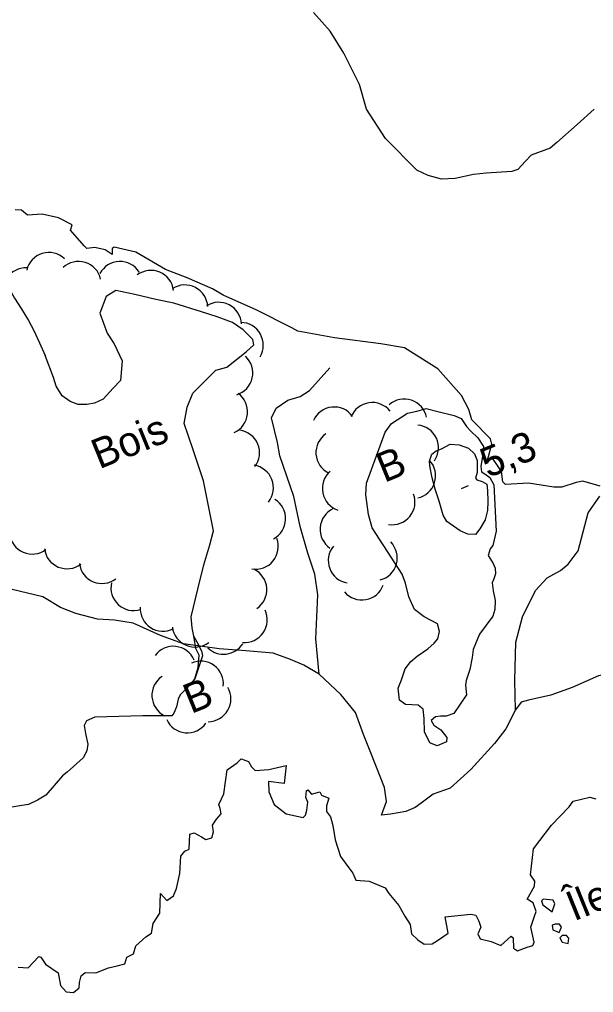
# Model space of a CAD drawing. Extents: x 362852 to 366875, y 5563573 to 5566479.
# Drawn here: x 363291.9 to 363367.7, y 5564351.2 to 5564479.6 of the extents above; entities that cross this region are included whole.
import ezdxf

# ---------------------------------------------------------------- set-up
doc = ezdxf.new("R2010")
doc.units = 0
for name, color, linetype in [('Niveau 2', 7, 'Continuous'), ('Niveau 22', 7, 'Continuous'), ('Niveau 3', 7, 'Continuous'), ('Niveau 4', 7, 'Continuous'), ('Niveau 44', 7, 'Continuous'), ('Niveau 8', 7, 'Continuous')]:
    doc.layers.add(name, color=color, linetype=linetype)

msp = doc.modelspace()

# ---------------------------------------------------------------- linework, layer by layer
at = {"layer": 'Niveau 2'}
for points in [[(363290.2, 5564444.75), (363291.27, 5564442.82), (363292.14, 5564441.49), (363293.12, 5564439.89), (363293.81, 5564438.55), (363294.56, 5564436.92), (363295.3, 5564435.29)], [(363315.05, 5564392.61), (363315.52, 5564394.09), (363315.66, 5564395.72), (363315.22, 5564396.6), (363315, 5564398.01), (363314.7, 5564399.33), (363314.59, 5564400.79), (363315.45, 5564404.41), (363316.24, 5564407.62), (363317.06, 5564410.29), (363317.54, 5564412.12), (363316.22, 5564418.71), (363314.81, 5564422.95), (363313.66, 5564426.29), (363314.06, 5564428.47), (363314.8, 5564430.29), (363317.85, 5564433.32), (363319.31, 5564433.74), (363321.85, 5564435.75), (363322.84, 5564436.67), (363322.73, 5564437.38), (363321.44, 5564438.66), (363320.03, 5564439.63), (363318.03, 5564440.36), (363315.93, 5564441.04), (363312.32, 5564442.16), (363309.92, 5564442.66), (363307.14, 5564443.31), (363304.66, 5564443.83), (363303.37, 5564443.04), (363302.52, 5564440.87), (363303.51, 5564438.21), (363304.41, 5564436.83), (363305.48, 5564434.58), (363305.25, 5564431.98), (363304.3, 5564430.95), (363302.97, 5564429.51), (363301.81, 5564428.97), (363300.82, 5564428.8), (363299.68, 5564428.82), (363298.64, 5564429.2), (363297.58, 5564429.95), (363296.78, 5564431.24), (363296.44, 5564432.36), (363295.3, 5564435.29)], [(363342.83, 5564393.93), (363343.57, 5564394.87), (363344.39, 5564395.59), (363345.8, 5564396.56), (363346.63, 5564397.28), (363347.13, 5564397.87), (363347.35, 5564398.84), (363347.11, 5564399.87), (363345.35, 5564400.76), (363344.07, 5564401.73), (363343.3, 5564403.41), (363342.85, 5564405.23), (363342.41, 5564406.42), (363341.47, 5564407.91), (363338.46, 5564412.54), (363337.98, 5564414.28), (363337.64, 5564416.9), (363337.74, 5564418.44), (363340.18, 5564425.17), (363341.03, 5564426.28), (363343.14, 5564427.67)], [(363343.14, 5564427.67), (363344.35, 5564427.93), (363345.59, 5564428.26), (363347.12, 5564427.9), (363349.29, 5564427.37), (363350.22, 5564426.95), (363350.9, 5564425.92), (363351.48, 5564425.28), (363352.41, 5564424.42), (363353.14, 5564423.28), (363353.14, 5564422.53), (363352.98, 5564421.71), (363352.81, 5564420.63), (363352.91, 5564419.93), (363353.34, 5564419.67), (363353.98, 5564419.18), (363354.51, 5564418.22)], [(363348.74, 5564423.57), (363349.97, 5564423.46), (363351.16, 5564423.02), (363351.96, 5564422.29), (363352.34, 5564421.39), (363352.32, 5564419.81), (363352.11, 5564419.1), (363352.28, 5564418.86), (363352.99, 5564418.65), (363353.59, 5564418.28), (363353.69, 5564417.44), (363353.72, 5564416.02), (363353.67, 5564414.81), (363353.38, 5564413.56), (363352.68, 5564412.39), (363352.11, 5564411.65), (363351.11, 5564411.67), (363350.1, 5564412.12), (363348.32, 5564413.38), (363347.86, 5564414.18), (363347.33, 5564416.03), (363346.79, 5564417.62), (363346.4, 5564419.14), (363346.06, 5564420.69), (363346.05, 5564421.31), (363346.35, 5564422.25), (363346.92, 5564422.68), (363347.61, 5564422.97), (363348.74, 5564423.57)], [(363354.51, 5564418.22), (363354.83, 5564412.08), (363354.37, 5564410.19), (363354.06, 5564409.75), (363353.79, 5564408.88), (363354.42, 5564407.83), (363354.69, 5564407.19), (363354.75, 5564406.46), (363354.52, 5564405.8), (363354.3, 5564405.27), (363354.44, 5564404.2), (363354.72, 5564402.94), (363354.67, 5564401.73), (363354.4, 5564400.86), (363352.64, 5564398.49), (363351.8, 5564396.45), (363351.68, 5564395.4), (363351.35, 5564393.81), (363350.89, 5564392.36), (363350.77, 5564391.75), (363350.92, 5564390.5), (363349.26, 5564388.04), (363348.22, 5564387.67), (363347.47, 5564387.67), (363346.82, 5564387.58), (363346.27, 5564387.1), (363346.59, 5564386.48), (363347.53, 5564385.88), (363348.34, 5564384.84), (363348.26, 5564384.3), (363347.05, 5564383.73), (363346.07, 5564384.13), (363345.39, 5564385.6), (363345.35, 5564387.34), (363345.2, 5564388.6), (363344.53, 5564389.13), (363342.88, 5564389.19), (363342.06, 5564389.79), (363341.91, 5564391.35), (363342.32, 5564392.46), (363342.83, 5564393.93)], [(363314.96, 5564398.18), (363315.32, 5564397.49), (363315.94, 5564396.31), (363316.1, 5564395.62), (363315.05, 5564392.61), (363313.79, 5564391.14), (363313.12, 5564390.48), (363312.85, 5564389.93), (363312.65, 5564388.91), (363312.32, 5564388.07), (363312.03, 5564387.7), (363308.2, 5564387.72), (363301.89, 5564387.52), (363300.77, 5564387.05), (363300.47, 5564386.42), (363300.66, 5564385.37), (363300.93, 5564383.98), (363300.8, 5564383.11), (363300.32, 5564382.16), (363298.22, 5564380.27), (363297.62, 5564379.77)], [(363297.62, 5564379.77), (363295.43, 5564377.22), (363294.33, 5564376.57), (363293.12, 5564376), (363292.23, 5564375.88), (363288.02, 5564375.17)]]:
    msp.add_lwpolyline(points, dxfattribs=at)
at = {"layer": 'Niveau 22'}
for points in [[(363331.46, 5564393.19), (363331.05, 5564397.86), (363331.29, 5564403.68), (363330.9, 5564406.4), (363329.99, 5564409.16), (363328.98, 5564412.69), (363328.13, 5564416.67), (363326.28, 5564422.03), (363325.98, 5564423.79), (363325.2, 5564427.04), (363325.82, 5564428.3), (363327.33, 5564429.37), (363328.95, 5564429.86), (363330.22, 5564430.64), (363332.89, 5564433.65)], [(363357.38, 5564388.52), (363357.3, 5564392.37), (363357.44, 5564397.45), (363358.3, 5564400.76), (363360, 5564404.25), (363361.58, 5564405.91), (363363.32, 5564406.89), (363364.33, 5564407.75), (363365.64, 5564409.49), (363366.99, 5564414.5), (363368.53, 5564416.71)], [(363339.72, 5564374.62), (363340.35, 5564376.39), (363340.11, 5564378.25), (363338.29, 5564382.83), (363337.34, 5564385.25), (363336.28, 5564388.13), (363334.33, 5564390.51), (363331.46, 5564393.19), (363329.44, 5564394.42), (363327.69, 5564395.13), (363325.41, 5564396), (363321.81, 5564396.31), (363318.28, 5564396.54), (363313.58, 5564397.23), (363310.53, 5564398.3), (363306.95, 5564399.93), (363304.45, 5564400.32), (363302.23, 5564400.47), (363299.35, 5564401.2), (363297.36, 5564402), (363295.02, 5564403.4), (363290.97, 5564404.39)], [(363387.36, 5564396.39), (363384.78, 5564395.89), (363380.81, 5564394.94), (363377.18, 5564393.6), (363373.1, 5564393.53), (363370.75, 5564393.48), (363368.34, 5564392.97), (363364.87, 5564391.44), (363362.06, 5564390.45), (363359.09, 5564389.79), (363358.15, 5564389.53), (363357.38, 5564388.52), (363356.11, 5564385.98), (363354.61, 5564384.04), (363351.47, 5564380.64), (363348.74, 5564378.17), (363346.51, 5564377.36), (363344.95, 5564376.19), (363344.13, 5564375.6), (363342.92, 5564375.08), (363340.87, 5564374.73), (363339.72, 5564374.62)]]:
    msp.add_lwpolyline(points, dxfattribs=at)
at = {"layer": 'Niveau 3'}
msp.add_line((363350.24, 5564417.71), (363351.2, 5564418.1), dxfattribs=at)
at = {"layer": 'Niveau 4'}
for points in [[(363367.76, 5564467.76), (363365.53, 5564465.75), (363362.83, 5564463.36), (363361.95, 5564462.62), (363359.44, 5564461.69), (363358.69, 5564460.94), (363357.71, 5564459.83), (363356.89, 5564459.55), (363353.53, 5564459.33), (363351.83, 5564459.18), (363349.43, 5564458.62), (363347.63, 5564458.55), (363345.87, 5564459.01), (363344.37, 5564459.75), (363340.23, 5564463.92), (363337.73, 5564467.77), (363336.8, 5564471.03), (363334.74, 5564475.19), (363332.91, 5564478.06), (363330.73, 5564480.54)], [(363368.55, 5564418.02), (363366.26, 5564418.69), (363365.39, 5564418.51), (363363.51, 5564417.91), (363362.45, 5564417.9), (363359.08, 5564418.44), (363356.08, 5564418.25), (363355.69, 5564418.58), (363355.55, 5564419.97), (363355.1, 5564420.6), (363354.44, 5564421.58), (363353.67, 5564421.44), (363354.28, 5564423.58), (363354.07, 5564424.25), (363351.61, 5564426.8), (363351.23, 5564428.15), (363350.27, 5564430), (363347.15, 5564433.53), (363342.74, 5564436.26), (363339.61, 5564436.83), (363333.51, 5564437.6), (363328.68, 5564438.47), (363327.86, 5564438.94), (363323.24, 5564441.27), (363318.82, 5564443.25), (363317.4, 5564444.09), (363314.04, 5564445.51), (363311.18, 5564446.63), (363307.28, 5564448.89), (363304.42, 5564449.57), (363304.17, 5564449.41), (363304.15, 5564448.58), (363303.25, 5564449.21), (363301.87, 5564449.51), (363300.8, 5564449.37), (363300.46, 5564449.73), (363298.65, 5564451.8), (363298.9, 5564452.53), (363297.07, 5564453.46), (363294.92, 5564453.94), (363292.97, 5564453.81), (363292.2, 5564454.43), (363291.35, 5564454.51)], [(363291.76, 5564354.53), (363293.1, 5564354.47), (363294.5, 5564355.93), (363294.73, 5564355.84), (363295.37, 5564354.92), (363297.03, 5564353.79), (363297.36, 5564352.11), (363298.09, 5564351.28), (363299.07, 5564351.19), (363299.81, 5564351.82), (363299.83, 5564352.52), (363300.09, 5564353.38), (363300.59, 5564353.84), (363301.99, 5564353.8), (363303.67, 5564354.45), (363304.8, 5564354.73), (363305.83, 5564354.98), (363306.1, 5564355.84), (363306.98, 5564356.28), (363307.29, 5564357.35), (363308.61, 5564358.53), (363309.34, 5564359.03), (363309.56, 5564360.31), (363310.43, 5564361.68), (363310.55, 5564364.25), (363311.37, 5564363.33), (363312.24, 5564363.95), (363312.64, 5564364.94), (363313.08, 5564366.88), (363313.24, 5564369.21), (363313.77, 5564369.87), (363314.31, 5564370.1), (363314.41, 5564372.09), (363314.97, 5564372.26), (363315.95, 5564371.73), (363316.52, 5564371.41), (363317.31, 5564371.61), (363317.55, 5564372.4), (363317.42, 5564373.29), (363317.92, 5564374.07), (363318.56, 5564374.78), (363318.4, 5564375.46), (363318.23, 5564376.02), (363318.89, 5564377.43), (363319.33, 5564380.57), (363320.64, 5564381.49), (363321.17, 5564382.03), (363322.13, 5564381.68), (363322.55, 5564380.98), (363323.01, 5564380.48), (363324.84, 5564380.62), (363327.13, 5564381.14), (363326.87, 5564378.77), (363324.81, 5564379.04), (363324.83, 5564377.66), (363325.52, 5564376), (363327.1, 5564374.78), (363329.38, 5564374.29), (363329.69, 5564374.61), (363329.86, 5564375.25), (363329.98, 5564376.31), (363329.71, 5564376.95), (363329.79, 5564377.8), (363329.98, 5564377.94), (363330.47, 5564377.39), (363331.55, 5564377.66), (363331.78, 5564377.25), (363332.77, 5564376.85), (363332.44, 5564375.83), (363332.44, 5564375.08), (363332.99, 5564374.37), (363333.28, 5564373.23), (363333.57, 5564371.34), (363334.31, 5564369.14), (363335.38, 5564367.64), (363335.93, 5564366.93), (363336.31, 5564366.02), (363338.07, 5564365.88), (363340.19, 5564365.01), (363340.69, 5564364.28), (363341.98, 5564362.69), (363342.77, 5564361.26), (363343.48, 5564360.17), (363343.68, 5564358.94), (363344.51, 5564358.16), (363345.33, 5564357.56), (363346.37, 5564357.62), (363347.07, 5564358.04), (363348.49, 5564359.01), (363348.09, 5564361.17), (363351.51, 5564361.54), (363352.13, 5564361.42), (363352.54, 5564360.59), (363352.8, 5564359.82), (363352.4, 5564358.96)], [(363352.4, 5564358.96), (363352.7, 5564358.27), (363354.15, 5564357.94), (363355.44, 5564357.41), (363356.82, 5564358.62), (363357.09, 5564358.42), (363357.11, 5564357.04), (363357.63, 5564356.69), (363358.93, 5564357.18), (363359.65, 5564357.42), (363359.86, 5564357.82), (363359.39, 5564359.82), (363359.9, 5564361.29), (363360.1, 5564361.88), (363359.73, 5564363.05), (363358.91, 5564363.52), (363359.88, 5564365.24), (363359.92, 5564365.89), (363359.38, 5564366.73), (363359.76, 5564370.16), (363362.15, 5564373.3), (363364.46, 5564375.71), (363364.98, 5564376.43), (363367.2, 5564376.99), (363367.99, 5564376.75)], [(363360.99, 5564362.75), (363362.2, 5564361.82), (363362.56, 5564362.91), (363362.35, 5564363.39), (363361.04, 5564363.53), (363360.82, 5564363.31), (363360.99, 5564362.75)], [(363362.3, 5564359.47), (363363.14, 5564359.13), (363363.47, 5564359.84), (363363.18, 5564360.22), (363362.61, 5564360.23), (363362.24, 5564360.08), (363362.3, 5564359.47)], [(363363.25, 5564358.43), (363363.55, 5564357.86), (363364.31, 5564357.68), (363364.41, 5564358.35), (363364.12, 5564358.73), (363363.55, 5564358.74), (363363.25, 5564358.43)]]:
    msp.add_lwpolyline(points, dxfattribs=at)
at = {"layer": 'Niveau 44'}
for centre, start, end in [((363295.81, 5564445.86), 46.7539, 166.7318), ((363292.76, 5564443.83), 87.1062, 207.0842), ((363299.72, 5564444.68), 12.9273, 132.9052), ((363305.19, 5564444.68), 32.0568, 152.0348), ((363309.28, 5564443.5), 6.9782, 126.9562), ((363313.77, 5564441.58), 2.8034, 122.7813), ((363318.22, 5564439.29), 2.8034, 122.7813), ((363321.1, 5564436.63), 329.2627, 89.2407), ((363319.72, 5564432.96), 287.3287, 47.3066), ((363319.02, 5564427.84), 294.2599, 54.2378), ((363338.48, 5564426.07), 38.3025, 158.2804), ((363342.71, 5564426.52), 11.4383, 131.4163), ((363333.46, 5564425.47), 36.0803, 156.0583), ((363320.61, 5564422.43), 322.6585, 82.6365), ((363334.05, 5564422.45), 124.0156, 243.9935), ((363344.22, 5564423.09), 325.0814, 85.0593), ((363343.84, 5564419.39), 282.5959, 42.5739), ((363322.44, 5564417.82), 321.0228, 81.0007), ((363334.89, 5564417.72), 131.3828, 251.3607), ((363324.05, 5564413.74), 297.9451, 57.923), ((363341.12, 5564415.94), 260.4744, 20.4523), ((363334.59, 5564412.33), 115.5147, 235.4927), ((363293.6, 5564412.06), 187.2371, 307.2151), ((363323.08, 5564410.06), 260.645, 20.623), ((363298.21, 5564410.12), 187.2371, 307.2151), ((363335.68, 5564408.21), 140.5774, 260.5553), ((363338.78, 5564408.55), 284.6451, 44.623), ((363302.82, 5564408.18), 187.2371, 307.2151), ((363321.57, 5564404.35), 304.0698, 64.0477), ((363307, 5564404.6), 167.0443, 287.0223), ((363337.11, 5564406), 219.8625, 339.8404), ((363310.86, 5564401.88), 177.0959, 297.0739), ((363321.62, 5564400.38), 265.2782, 25.2561), ((363315.08, 5564399.79), 187.2853, 307.2633), ((363312.22, 5564393.89), 23.1514, 143.1293), ((363318.86, 5564398.84), 226.0143, 327.2576), ((363315.84, 5564391.93), 353.8596, 113.8376), ((363312.41, 5564390.42), 123.7387, 243.7167), ((363316.83, 5564389.94), 270.2478, 30.2257), ((363314.08, 5564388.47), 204.904, 324.882)]:
    msp.add_arc(centre, 3, start, end, dxfattribs=at)

# ---------------------------------------------------------------- texts
at = {"layer": 'Niveau 3'}
msp.add_text('5,3  ', height=3.93, rotation=22.09, dxfattribs=at).set_placement((363353.75, 5564419.07))
at = {"layer": 'Niveau 44'}
for s, p in [('Bois', (363302.45, 5564420.23)), ('B', (363340.06, 5564418.44)), ('B', (363314.57, 5564387.93))]:
    msp.add_text(s, height=3.93, rotation=22.09, dxfattribs=at).set_placement(p)
at = {"layer": 'Niveau 8'}
msp.add_text('Îles', height=3.93, rotation=22.09, dxfattribs=at).set_placement((363365.09, 5564360.56))

doc.saveas('drawing.dxf')
